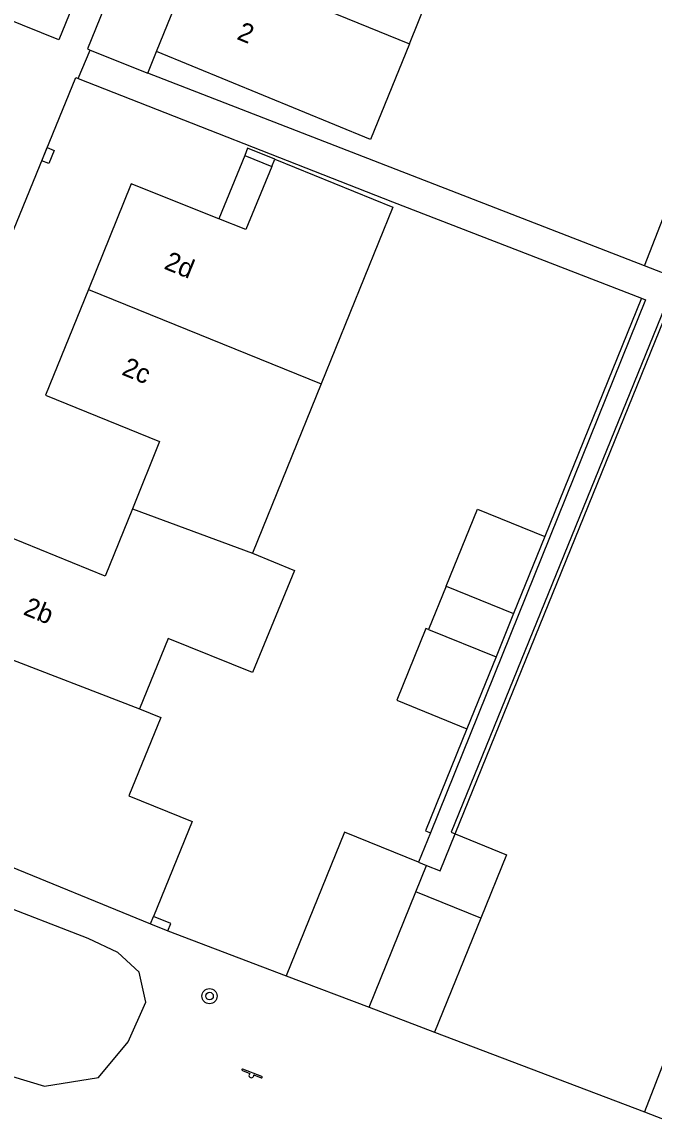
# Model space of a CAD drawing. Extents: x 136000 to 141014, y 402000 to 403500.
# Drawn here: x 138945 to 138978.2, y 402699.9 to 402757.3 of the extents above; entities that cross this region are included whole.
import ezdxf

# ---------------------------------------------------------------- set-up
doc = ezdxf.new("R2010")
doc.units = 0
for name, color, linetype in [('gg-afsc-erfafscheiding', 7, 'Continuous'), ('gg-afsc-hekwerk', 7, 'Continuous'), ('gg-afsc-muur', 7, 'Continuous'), ('gg-anno-huisnummerreeks BGT', 7, 'Continuous'), ('gg-bbg-bijgebouw', 7, 'Continuous'), ('gg-bbg-gedigitaliseerde bijgebouw', 7, 'Continuous'), ('gg-bbg-hoofdgebouw', 7, 'Continuous'), ('gg-bbg-luifel en loopbrug', 7, 'Continuous'), ('gg-bbg-tussenscheiding', 7, 'Continuous'), ('gg-knt-onverhard', 7, 'Continuous'), ('gg-knt-verharding', 7, 'Continuous'), ('gt-symb-boom', 7, 'Continuous'), ('gt-symb-kolk center center', 7, 'Continuous'), ('gt-symb-speelvoorziening', 7, 'Continuous')]:
    doc.layers.add(name, color=color, linetype=linetype)

# ---------------------------------------------------------------- blocks, each defined once
blk = doc.blocks.new('gt0-BOOM')
at = {"layer": 'gt-symb-boom'}
for radius in [0.4, 0.2]:
    blk.add_circle((0, 0), radius, dxfattribs=at)
blk = doc.blocks.new('gt0-SV')
at = {"layer": 'gt-symb-speelvoorziening'}
for p, q in [((-0.477, 0.255), (-0.08, 0.096)), ((0.542, -0.076), (-0.449, 0.324)), ((0.125, 0.014), (0.515, -0.143))]:
    blk.add_line(p, q, dxfattribs=at)
for centre, radius, start, end in [((-0.466, 0.291), 0.0369, 63.6251, 252.66016), ((-0.002, -0.005), 0.128, 127.68665, 8.59861), ((0.531, -0.111), 0.0363, 243.50852, 72.54358)]:
    blk.add_arc(centre, radius, start, end, dxfattribs=at)
blk = doc.blocks.new('gt0-KOLKCC')
at = {"layer": 'gt-symb-kolk center center'}
blk.add_lwpolyline([(-0.375, 0.2), (0.375, 0.2), (0.375, -0.2), (-0.375, -0.2)], close=True, dxfattribs=at)

msp = doc.modelspace()

# ---------------------------------------------------------------- linework, layer by layer
at = {"layer": 'gg-afsc-erfafscheiding'}
for p, q in [((138964.459, 402747.81), (138977.542, 402742.75)), ((138977.542, 402742.75), (138972.467, 402730.223)), ((138967.745, 402714.581), (138978.97, 402742.211))]:
    msp.add_line(p, q, dxfattribs=at)
msp.add_lwpolyline([(138968.369, 402720.107), (138966.194, 402714.739), (138966.444, 402714.638)], dxfattribs=at)
at = {"layer": 'gg-afsc-hekwerk'}
for p, q in [((138951.597, 402754.577), (138952.042, 402755.717)), ((138977.701, 402744.442), (138951.597, 402754.577)), ((138952.642, 402709.481), (138958.868, 402707.116)), ((138966.667, 402704.155), (138977.701, 402699.964))]:
    msp.add_line(p, q, dxfattribs=at)
at = {"layer": 'gg-afsc-muur'}
for p, q in [((138956.838, 402750.636), (138956.683, 402750.256)), ((138958.263, 402750.057), (138956.838, 402750.636)), ((138951.735, 402709.851), (138952.642, 402709.481))]:
    msp.add_line(p, q, dxfattribs=at)
msp.add_lwpolyline([(138952.642, 402709.481), (138952.797, 402709.861), (138951.89, 402710.231)], dxfattribs=at)
at = {"layer": 'gg-bbg-bijgebouw'}
msp.add_line((138967.745, 402714.581), (138970.448, 402713.485), dxfattribs=at)
msp.add_lwpolyline([(138966.241, 402712.919), (138966.954, 402712.63), (138967.745, 402714.581)], dxfattribs=at)
at = {"layer": 'gg-bbg-gedigitaliseerde bijgebouw'}
for p, q in [((138967.276, 402727.606), (138966.35, 402725.32)), ((138967.276, 402727.606), (138970.825, 402726.169)), ((138970.825, 402726.169), (138969.899, 402723.884)), ((138966.35, 402725.32), (138969.899, 402723.884)), ((138970.448, 402713.485), (138969.098, 402710.153)), ((138965.679, 402711.531), (138966.241, 402712.919)), ((138969.098, 402710.153), (138965.679, 402711.531))]:
    msp.add_line(p, q, dxfattribs=at)
at = {"layer": 'gg-bbg-hoofdgebouw'}
for p, q in [((138965.342, 402756.129), (138967.38, 402761.132)), ((138952.042, 402755.717), (138954.085, 402760.718)), ((138958.107, 402749.678), (138958.263, 402750.057)), ((138958.263, 402750.057), (138964.477, 402747.535)), ((138964.477, 402747.535), (138960.702, 402738.239)), ((138960.702, 402738.239), (138957.085, 402729.333)), ((138943.303, 402713.293), (138951.735, 402709.851)), ((138951.735, 402709.851), (138951.89, 402710.231)), ((138977.701, 402699.964), (138983.966, 402697.532))]:
    msp.add_line(p, q, dxfattribs=at)
for points in [[(138965.342, 402756.129), (138963.293, 402751.101), (138952.042, 402755.717)], [(138958.107, 402749.678), (138956.738, 402746.358), (138955.324, 402746.924)], [(138955.324, 402746.924), (138950.72, 402748.769), (138948.462, 402743.213)], [(138948.462, 402743.213), (138946.204, 402737.657), (138952.211, 402735.208), (138950.778, 402731.672)], [(138950.778, 402731.672), (138949.345, 402728.135), (138943.316, 402730.584), (138941.061, 402725.036)], [(138957.085, 402729.333), (138959.295, 402728.431), (138957.092, 402723.073), (138952.662, 402724.852), (138951.159, 402721.156)], [(138951.159, 402721.156), (138952.267, 402720.705), (138950.592, 402716.583), (138953.928, 402715.227), (138951.89, 402710.231)], [(138983.625, 402708.672), (138981.415, 402709.53), (138977.701, 402699.964)]]:
    msp.add_lwpolyline(points, dxfattribs=at)
at = {"layer": 'gg-bbg-luifel en loopbrug'}
for p, q in [((138956.683, 402750.256), (138955.324, 402746.924)), ((138956.683, 402750.256), (138958.107, 402749.678)), ((138977.701, 402744.442), (138979.973, 402750.293)), ((138980.498, 402743.356), (138977.701, 402744.442)), ((138972.467, 402730.223), (138970.825, 402726.169)), ((138969.899, 402723.884), (138968.369, 402720.107)), ((138965.818, 402713.09), (138966.241, 402712.919)), ((138963.22, 402705.464), (138965.679, 402711.531)), ((138969.098, 402710.153), (138966.667, 402704.155)), ((138958.868, 402707.116), (138963.22, 402705.464)), ((138963.22, 402705.464), (138966.667, 402704.155))]:
    msp.add_line(p, q, dxfattribs=at)
for points in [[(138967.276, 402727.606), (138968.918, 402731.661), (138972.467, 402730.223)], [(138966.35, 402725.32), (138966.204, 402725.379), (138964.675, 402721.603), (138968.369, 402720.107)], [(138965.818, 402713.09), (138961.925, 402714.666), (138958.868, 402707.116)]]:
    msp.add_lwpolyline(points, dxfattribs=at)
at = {"layer": 'gg-bbg-tussenscheiding'}
for p, q in [((138954.085, 402760.718), (138965.342, 402756.129)), ((138948.462, 402743.213), (138960.702, 402738.239)), ((138950.778, 402731.672), (138957.085, 402729.333)), ((138941.061, 402725.036), (138951.159, 402721.156))]:
    msp.add_line(p, q, dxfattribs=at)
at = {"layer": 'gg-knt-onverhard'}
msp.add_lwpolyline([(138940.909, 402702.897), (138946.152, 402701.321), (138948.995, 402701.771), (138950.558, 402703.639), (138951.478, 402705.735), (138951.129, 402707.301), (138950.004, 402708.345), (138948.457, 402709.086), (138943.375, 402711.041)], dxfattribs=at)
at = {"layer": 'gg-knt-verharding'}
for p, q in [((138947.93, 402754.309), (138948.556, 402755.795)), ((138948.556, 402755.795), (138951.597, 402754.577)), ((138947.93, 402754.309), (138964.459, 402747.81)), ((138966.444, 402714.638), (138965.818, 402713.09))]:
    msp.add_line(p, q, dxfattribs=at)
for points in [[(138973.094, 402816.599), (138948.422, 402755.867), (138948.556, 402755.795)], [(138953.086, 402779.493), (138955.897, 402778.382), (138946.901, 402756.342), (138944.096, 402757.476)], [(138932.766, 402717.558), (138947.797, 402754.355), (138947.93, 402754.309)], [(138977.542, 402742.75), (138977.763, 402742.668), (138966.444, 402714.638)], [(138978.97, 402742.211), (138978.782, 402742.28), (138967.535, 402714.666), (138967.745, 402714.581)]]:
    msp.add_lwpolyline(points, dxfattribs=at)

# ---------------------------------------------------------------- block references
at = {"layer": 'gt-symb-boom'}
msp.add_blockref('gt0-BOOM', (138954.833, 402706.049), dxfattribs=at)
at = {"layer": 'gt-symb-kolk center center', "rotation": -112.02767838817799}
msp.add_blockref('gt0-KOLKCC', (138946.34, 402750.246), dxfattribs=at)
at = {"layer": 'gt-symb-speelvoorziening'}
msp.add_blockref('gt0-SV', (138957.037, 402701.891), dxfattribs=at)

# ---------------------------------------------------------------- texts
at = {"layer": 'gg-anno-huisnummerreeks BGT'}
for s, rotation, p in [('2', 337.8, (138956.217, 402756.389)), ('2d', 337.9, (138952.389, 402744.314)), ('2c', 337.9, (138950.167, 402738.744)), ('2b', 337.9, (138944.986, 402726.133))]:
    msp.add_text(s, height=1, rotation=rotation, dxfattribs=at).set_placement(p)

doc.saveas('drawing.dxf')
